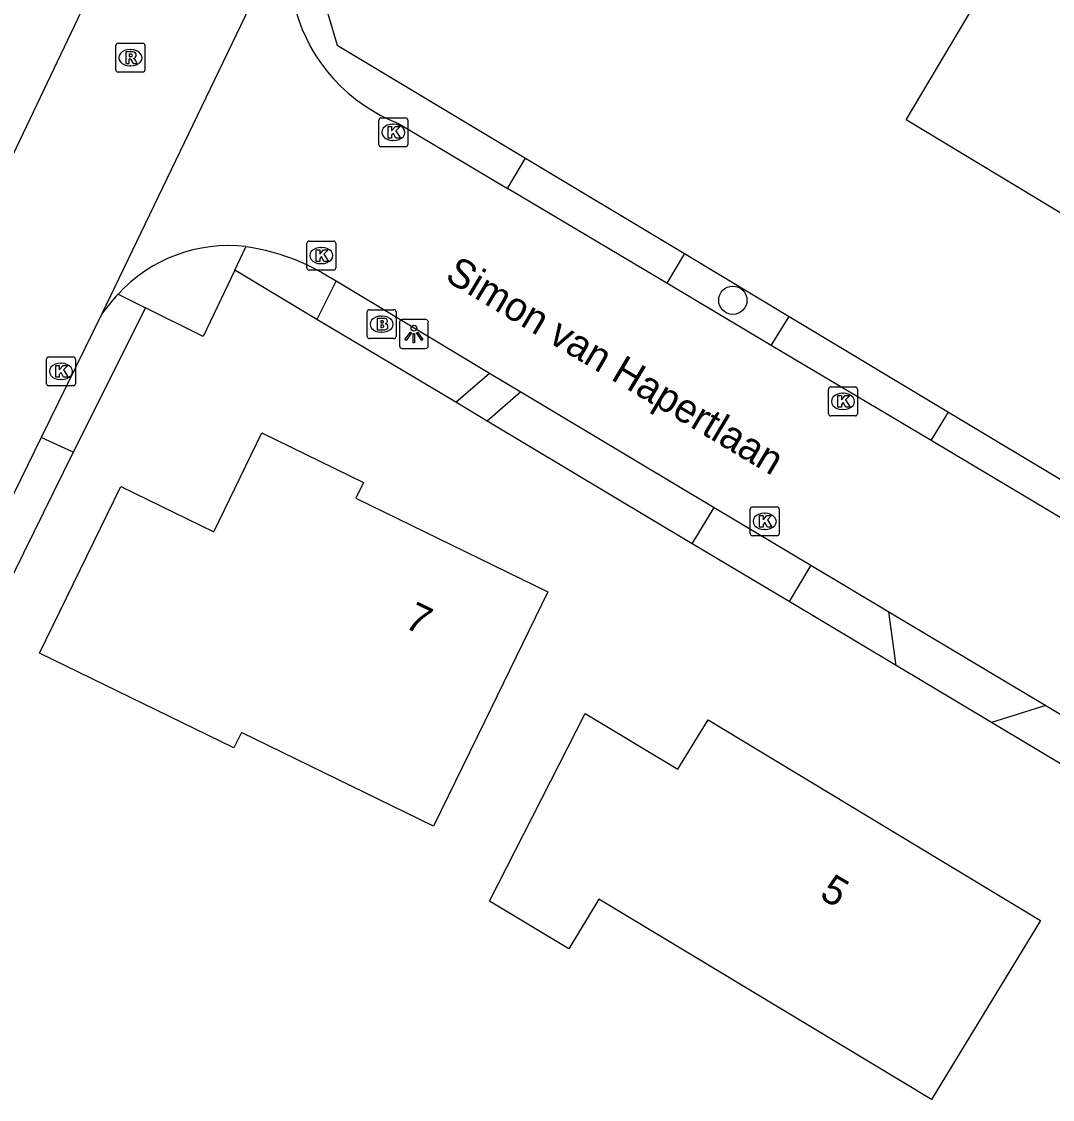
# Model space of a CAD drawing. Extents: x 157321 to 158827, y 386650 to 388532.
# Drawn here: x 158406.18 to 158441.82, y 387375.65 to 387412.91 of the extents above; entities that cross this region are included whole.
import ezdxf

# ---------------------------------------------------------------- set-up
doc = ezdxf.new("R2010")
doc.units = 0
for name, color, linetype in [('IMGEO_Berm_groen', 7, 'Continuous'), ('IMGEO_Boom', 7, 'Continuous'), ('IMGEO_Brandkraan', 7, 'Continuous'), ('IMGEO_Groenvoorziening', 7, 'Continuous'), ('IMGEO_Kolk', 7, 'Continuous'), ('IMGEO_Lichtpunt', 7, 'Continuous'), ('IMGEO_Openbare_ruimte_label', 7, 'Continuous'), ('IMGEO_Pand', 7, 'Continuous'), ('IMGEO_Pand_nummerreeks', 7, 'Continuous'), ('IMGEO_Rijbaan_lokaal_gesloten', 7, 'Continuous'), ('IMGEO_Rijbaan_lokaal_open', 7, 'Continuous'), ('IMGEO_Rioolput', 7, 'Continuous'), ('IMGEO_Voetpad_open', 7, 'Continuous')]:
    doc.layers.add(name, color=color, linetype=linetype)

msp = doc.modelspace()

# ---------------------------------------------------------------- linework, layer by layer
at = {"layer": 'IMGEO_Berm_groen'}
for points in [[(158413.547, 387404.314), (158412.463, 387402.02), (158410.461, 387403.014)], [(158421.191, 387399.746), (158416.392, 387402.614)], [(158429.367, 387394.86), (158422.275, 387399.098)], [(158407.965, 387398.02), (158405.559, 387393.127)], [(158436.417, 387390.647), (158432.714, 387392.86)], [(158444.101, 387386.055), (158439.705, 387388.682)]]:
    msp.add_lwpolyline(points, dxfattribs=at)
at = {"layer": 'IMGEO_Boom'}
msp.add_circle((158430.767, 387403.275), 0.489, dxfattribs=at)
at = {"layer": 'IMGEO_Brandkraan'}
for p, q in [((158418.127, 387402.022), (158418.127, 387402.874)), ((158418.202, 387402.948), (158419.054, 387402.948)), ((158419.128, 387402.874), (158419.128, 387402.022)), ((158418.615, 387402.728), (158418.64, 387402.728)), ((158418.638, 387402.168), (158418.613, 387402.168)), ((158419.054, 387401.948), (158418.202, 387401.948))]:
    msp.add_line(p, q, dxfattribs=at)
for points in [[(158418.127, 387402.022), (158418.127, 387402.874)], [(158418.202, 387402.948), (158419.054, 387402.948)], [(158419.128, 387402.874), (158419.128, 387402.022)], [(158418.475, 387402.648), (158418.475, 387402.248), (158418.688, 387402.248)], [(158418.706, 387402.648), (158418.475, 387402.648)], [(158418.654, 387402.567), (158418.6, 387402.567), (158418.6, 387402.491)], [(158418.6, 387402.491), (158418.653, 387402.491)], [(158418.662, 387402.415), (158418.6, 387402.415), (158418.6, 387402.334)], [(158418.6, 387402.334), (158418.662, 387402.334)], [(158419.054, 387401.948), (158418.202, 387401.948)]]:
    msp.add_lwpolyline(points, dxfattribs=at)
for centre, radius, start, end in [((158418.204, 387402.872), 0.0765, 91.552, 178.448), ((158418.204, 387402.872), 0.0765, 91.552, 178.448), ((158419.052, 387402.872), 0.0765, 1.552, 88.448), ((158419.052, 387402.872), 0.0765, 1.552, 88.448), ((158418.655, 387402.529), 0.0379, 267.8285, 90.9355), ((158418.663, 387402.374), 0.0404, 269.8759, 90.5077), ((158418.71, 387402.503), 0.145, 59.4692, 91.5367), ((158418.735, 387402.55), 0.0922, 285.5137, 58.1501), ((158418.74, 387402.358), 0.105, 301.3115, 78.989), ((158418.204, 387402.024), 0.0765, 181.552, 268.448), ((158418.204, 387402.024), 0.0765, 181.552, 268.448), ((158418.694, 387402.499), 0.251, 268.6676, 293.5347), ((158419.052, 387402.024), 0.0765, 271.552, 358.448), ((158419.052, 387402.024), 0.0765, 271.552, 358.448)]:
    msp.add_arc(centre, radius, start, end, dxfattribs=at)
for centre, major_axis, ratio, start_param, end_param in [((158418.614, 387402.448), (-0.387, 0.002), 0.722429, 4.712389, 7.853982), ((158418.639, 387402.448), (-0.39, 0.002), 0.717154, 1.570796, 4.712389)]:
    msp.add_ellipse(centre, major_axis=major_axis, ratio=ratio, start_param=start_param, end_param=end_param, dxfattribs=at)
at = {"layer": 'IMGEO_Groenvoorziening'}
for points in [[(158458.293, 387499.306), (158432.755, 387446.083), (158431.8, 387446.555), (158419.674, 387421.772), (158416.256, 387414.898), (158417.087, 387412.093), (158423.604, 387408.183)], [(158429.094, 387404.887), (158432.713, 387402.716)], [(158438.228, 387399.405), (158451.077, 387391.694)]]:
    msp.add_lwpolyline(points, dxfattribs=at)
at = {"layer": 'IMGEO_Kolk'}
for p, q in [((158418.529, 387408.652), (158418.529, 387409.504)), ((158418.604, 387409.578), (158419.456, 387409.578)), ((158419.53, 387409.504), (158419.53, 387408.652)), ((158419.017, 387409.358), (158419.042, 387409.358)), ((158419.04, 387408.798), (158419.015, 387408.798)), ((158419.456, 387408.578), (158418.604, 387408.578)), ((158416.041, 387404.393), (158416.041, 387405.245)), ((158416.116, 387405.319), (158416.968, 387405.319)), ((158416.529, 387405.099), (158416.554, 387405.099)), ((158417.042, 387405.245), (158417.042, 387404.393)), ((158416.968, 387404.319), (158416.116, 387404.319)), ((158416.552, 387404.539), (158416.527, 387404.539)), ((158407.116, 387401.316), (158407.968, 387401.316)), ((158407.041, 387400.39), (158407.041, 387401.242)), ((158407.529, 387401.096), (158407.554, 387401.096)), ((158408.042, 387401.242), (158408.042, 387400.39)), ((158407.552, 387400.536), (158407.527, 387400.536)), ((158407.968, 387400.316), (158407.116, 387400.316)), ((158434.075, 387399.352), (158434.075, 387400.204)), ((158434.15, 387400.278), (158435.002, 387400.278)), ((158435.076, 387400.204), (158435.076, 387399.352)), ((158434.563, 387400.058), (158434.588, 387400.058)), ((158434.586, 387399.498), (158434.561, 387399.498)), ((158435.002, 387399.278), (158434.15, 387399.278)), ((158431.369, 387395.205), (158431.369, 387396.057)), ((158431.444, 387396.131), (158432.296, 387396.131)), ((158432.37, 387396.057), (158432.37, 387395.205)), ((158431.857, 387395.911), (158431.882, 387395.911)), ((158431.88, 387395.351), (158431.855, 387395.351)), ((158432.296, 387395.131), (158431.444, 387395.131))]:
    msp.add_line(p, q, dxfattribs=at)
for points in [[(158418.529, 387408.652), (158418.529, 387409.504)], [(158418.604, 387409.578), (158419.456, 387409.578)], [(158419.53, 387409.504), (158419.53, 387408.652)], [(158418.85, 387409.278), (158418.973, 387409.278), (158418.973, 387409.127), (158419.103, 387409.278), (158419.267, 387409.278), (158419.121, 387409.127), (158419.274, 387408.878), (158419.122, 387408.878), (158419.037, 387409.042), (158418.973, 387408.975), (158418.973, 387408.878), (158418.85, 387408.878), (158418.85, 387409.278)], [(158419.456, 387408.578), (158418.604, 387408.578)], [(158416.041, 387404.393), (158416.041, 387405.245)], [(158416.116, 387405.319), (158416.968, 387405.319)], [(158416.362, 387405.019), (158416.485, 387405.019), (158416.485, 387404.868), (158416.615, 387405.019), (158416.779, 387405.019), (158416.633, 387404.868), (158416.786, 387404.619), (158416.634, 387404.619), (158416.549, 387404.783), (158416.485, 387404.716), (158416.485, 387404.619), (158416.362, 387404.619), (158416.362, 387405.019)], [(158417.042, 387405.245), (158417.042, 387404.393)], [(158416.968, 387404.319), (158416.116, 387404.319)], [(158407.116, 387401.316), (158407.968, 387401.316)], [(158407.041, 387400.39), (158407.041, 387401.242)], [(158407.362, 387401.016), (158407.485, 387401.016), (158407.485, 387400.865), (158407.615, 387401.016), (158407.779, 387401.016), (158407.633, 387400.865), (158407.786, 387400.616), (158407.634, 387400.616), (158407.549, 387400.78), (158407.485, 387400.713), (158407.485, 387400.616), (158407.362, 387400.616), (158407.362, 387401.016)], [(158408.042, 387401.242), (158408.042, 387400.39)], [(158407.968, 387400.316), (158407.116, 387400.316)], [(158434.075, 387399.352), (158434.075, 387400.204)], [(158434.15, 387400.278), (158435.002, 387400.278)], [(158435.076, 387400.204), (158435.076, 387399.352)], [(158434.396, 387399.978), (158434.519, 387399.978), (158434.519, 387399.827), (158434.649, 387399.978), (158434.813, 387399.978), (158434.667, 387399.827), (158434.82, 387399.578), (158434.668, 387399.578), (158434.583, 387399.742), (158434.519, 387399.675), (158434.519, 387399.578), (158434.396, 387399.578), (158434.396, 387399.978)], [(158435.002, 387399.278), (158434.15, 387399.278)], [(158431.369, 387395.205), (158431.369, 387396.057)], [(158431.444, 387396.131), (158432.296, 387396.131)], [(158432.37, 387396.057), (158432.37, 387395.205)], [(158431.69, 387395.831), (158431.813, 387395.831), (158431.813, 387395.68), (158431.943, 387395.831), (158432.107, 387395.831), (158431.961, 387395.68), (158432.114, 387395.431), (158431.962, 387395.431), (158431.877, 387395.595), (158431.813, 387395.528), (158431.813, 387395.431), (158431.69, 387395.431), (158431.69, 387395.831)], [(158432.296, 387395.131), (158431.444, 387395.131)]]:
    msp.add_lwpolyline(points, dxfattribs=at)
for centre, start, end in [((158418.606, 387409.502), 91.552, 178.448), ((158418.606, 387409.502), 91.552, 178.448), ((158419.454, 387409.502), 1.552, 88.448), ((158419.454, 387409.502), 1.552, 88.448), ((158418.606, 387408.654), 181.552, 268.448), ((158418.606, 387408.654), 181.552, 268.448), ((158419.454, 387408.654), 271.552, 358.448), ((158419.454, 387408.654), 271.552, 358.448), ((158416.118, 387405.243), 91.552, 178.448), ((158416.118, 387405.243), 91.552, 178.448), ((158416.966, 387405.243), 1.552, 88.448), ((158416.966, 387405.243), 1.552, 88.448), ((158416.118, 387404.395), 181.552, 268.448), ((158416.118, 387404.395), 181.552, 268.448), ((158416.966, 387404.395), 271.552, 358.448), ((158416.966, 387404.395), 271.552, 358.448), ((158407.118, 387401.24), 91.552, 178.448), ((158407.118, 387401.24), 91.552, 178.448), ((158407.966, 387401.24), 1.552, 88.448), ((158407.966, 387401.24), 1.552, 88.448), ((158407.118, 387400.392), 181.552, 268.448), ((158407.118, 387400.392), 181.552, 268.448), ((158407.966, 387400.392), 271.552, 358.448), ((158407.966, 387400.392), 271.552, 358.448), ((158434.152, 387400.202), 91.552, 178.448), ((158434.152, 387400.202), 91.552, 178.448), ((158435, 387400.202), 1.552, 88.448), ((158435, 387400.202), 1.552, 88.448), ((158434.152, 387399.354), 181.552, 268.448), ((158434.152, 387399.354), 181.552, 268.448), ((158435, 387399.354), 271.552, 358.448), ((158435, 387399.354), 271.552, 358.448), ((158431.446, 387396.055), 91.552, 178.448), ((158431.446, 387396.055), 91.552, 178.448), ((158432.294, 387396.055), 1.552, 88.448), ((158432.294, 387396.055), 1.552, 88.448), ((158431.446, 387395.207), 181.552, 268.448), ((158431.446, 387395.207), 181.552, 268.448), ((158432.294, 387395.207), 271.552, 358.448), ((158432.294, 387395.207), 271.552, 358.448)]:
    msp.add_arc(centre, 0.0765, start, end, dxfattribs=at)
for centre, major_axis, ratio, start_param, end_param in [((158419.016, 387409.078), (-0.387, 0.002), 0.722429, 4.712389, 7.853982), ((158419.041, 387409.078), (-0.39, 0.002), 0.717154, 1.570796, 4.712389), ((158416.528, 387404.819), (-0.387, 0.002), 0.722429, 4.712389, 7.853982), ((158416.553, 387404.819), (-0.39, 0.002), 0.717154, 1.570796, 4.712389), ((158407.528, 387400.816), (-0.387, 0.002), 0.722429, 4.712389, 7.853982), ((158407.553, 387400.816), (-0.39, 0.002), 0.717154, 1.570796, 4.712389), ((158434.562, 387399.778), (-0.387, 0.002), 0.722429, 4.712389, 7.853982), ((158434.587, 387399.778), (-0.39, 0.002), 0.717154, 1.570796, 4.712389), ((158431.856, 387395.631), (-0.387, 0.002), 0.722429, 4.712389, 7.853982), ((158431.881, 387395.631), (-0.39, 0.002), 0.717154, 1.570796, 4.712389)]:
    msp.add_ellipse(centre, major_axis=major_axis, ratio=ratio, start_param=start_param, end_param=end_param, dxfattribs=at)
at = {"layer": 'IMGEO_Lichtpunt'}
for p, q in [((158419.245, 387402.511), (158419.245, 387401.704)), ((158419.245, 387402.511), (158419.245, 387401.704)), ((158420.147, 387402.606), (158419.339, 387402.606)), ((158420.147, 387402.606), (158419.339, 387402.606)), ((158420.241, 387401.704), (158420.241, 387402.511)), ((158420.241, 387401.704), (158420.241, 387402.511)), ((158419.339, 387401.61), (158420.147, 387401.61)), ((158419.339, 387401.61), (158420.147, 387401.61))]:
    msp.add_line(p, q, dxfattribs=at)
for points in [[(158419.619, 387402.175), (158419.658, 387402.147), (158419.47, 387401.885), (158419.432, 387401.912), (158419.619, 387402.175)], [(158419.721, 387402.127), (158419.768, 387402.127), (158419.768, 387401.805), (158419.721, 387401.805), (158419.721, 387402.127)], [(158419.831, 387402.147), (158419.869, 387402.174), (158420.056, 387401.912), (158420.017, 387401.884), (158419.831, 387402.147)]]:
    msp.add_lwpolyline(points, dxfattribs=at)
msp.add_circle((158419.744, 387402.309), 0.0994, dxfattribs=at)
for centre, start, end in [((158419.339, 387402.511), 90, 180), ((158419.339, 387402.511), 90, 180), ((158420.147, 387402.511), 0, 90), ((158420.147, 387402.511), 0, 90), ((158419.339, 387401.704), 180, 270), ((158419.339, 387401.704), 180, 270), ((158420.147, 387401.704), 270, 0), ((158420.147, 387401.704), 270, 360)]:
    msp.add_arc(centre, 0.0946, start, end, dxfattribs=at)
at = {"layer": 'IMGEO_Pand'}
for points in [[(158459.775, 387410.196), (158456.849, 387405.304), (158454.772, 387406.547), (158453.997, 387405.251), (158451.43, 387400.96), (158450.569, 387401.472), (158448.48, 387397.96), (158442.46, 387401.54), (158444.43, 387404.88), (158436.76, 387409.51), (158440.23, 387415.35), (158447.953, 387410.73), (158448.107, 387410.988), (158451.153, 387409.166), (158453.032, 387412.307), (158454.952, 387413.081), (158459.775, 387410.196)], [(158411.294, 387388.887), (158406.8, 387391.08), (158409.611, 387396.839), (158412.822, 387395.272), (158414.49, 387398.69), (158418, 387396.97), (158417.74, 387396.43), (158424.37, 387393.2), (158422.177, 387388.707), (158420.415, 387385.099), (158413.784, 387388.336), (158413.521, 387387.799), (158411.294, 387388.887)], [(158426.13, 387382.57), (158425.099, 387380.856), (158422.357, 387382.505), (158425.657, 387388.993), (158428.869, 387387.062), (158429.91, 387388.77), (158441.4, 387381.83), (158438.802, 387377.559), (158437.64, 387375.65), (158426.13, 387382.57)]]:
    msp.add_lwpolyline(points, dxfattribs=at)
at = {"layer": 'IMGEO_Rijbaan_lokaal_gesloten'}
for points in [[(158416.643, 387418.46), (158416.441, 387418.371), (158408.96, 387402.807)], [(158419.21, 387409.386), (158422.978, 387407.141)], [(158428.481, 387403.865), (158422.978, 387407.141)], [(158416.556, 387404.228), (158417.054, 387403.941)], [(158417.054, 387403.941), (158422.354, 387400.758)], [(158432.092, 387401.714), (158428.481, 387403.865)], [(158408.96, 387402.807), (158406.863, 387398.534)], [(158437.621, 387398.421), (158432.092, 387401.714)], [(158422.354, 387400.758), (158423.436, 387400.108)], [(158423.436, 387400.108), (158430.117, 387396.11)], [(158406.863, 387398.534), (158404.475, 387393.669)], [(158450.511, 387390.744), (158437.621, 387398.421)], [(158430.117, 387396.11), (158433.465, 387394.112)], [(158433.465, 387394.112), (158436.154, 387392.506)], [(158436.154, 387392.506), (158441.582, 387389.266)], [(158441.582, 387389.266), (158444.855, 387387.313)]]:
    msp.add_lwpolyline(points, dxfattribs=at)
for centre, radius, start, end in [((158421.331, 387414.886), 5.895, 142.6833, 248.9087), ((158413.326, 387399.998), 5.164, 83.2739, 137.5506), ((158412.883, 387397.778), 7.422, 60.3428, 81.8861), ((158414.203, 387399.061), 6.444, 136.6687, 144.4577)]:
    msp.add_arc(centre, radius, start, end, dxfattribs=at)
at = {"layer": 'IMGEO_Rijbaan_lokaal_open'}
msp.add_lwpolyline([(158410.785, 387419.198), (158411.303, 387419.348), (158408.952, 387414.763), (158404.791, 387406.05), (158404.625, 387406.619)], dxfattribs=at)
at = {"layer": 'IMGEO_Rioolput'}
for p, q in [((158409.443, 387411.232), (158409.443, 387412.084)), ((158409.518, 387412.158), (158410.37, 387412.158)), ((158410.444, 387412.084), (158410.444, 387411.232)), ((158409.931, 387411.938), (158409.956, 387411.938)), ((158409.954, 387411.378), (158409.929, 387411.378)), ((158410.37, 387411.158), (158409.518, 387411.158))]:
    msp.add_line(p, q, dxfattribs=at)
for points in [[(158409.443, 387411.232), (158409.443, 387412.084)], [(158409.518, 387412.158), (158410.37, 387412.158)], [(158410.444, 387412.084), (158410.444, 387411.232)], [(158410.032, 387411.856), (158409.78, 387411.858), (158409.78, 387411.458)], [(158409.958, 387411.777), (158409.904, 387411.777), (158409.904, 387411.696)], [(158409.78, 387411.458), (158409.904, 387411.458), (158409.904, 387411.62), (158409.915, 387411.62)], [(158409.904, 387411.696), (158409.956, 387411.696)], [(158409.962, 387411.591), (158410.033, 387411.458), (158410.173, 387411.458), (158410.108, 387411.584)], [(158410.37, 387411.158), (158409.518, 387411.158)]]:
    msp.add_lwpolyline(points, dxfattribs=at)
for centre, radius, start, end in [((158409.52, 387412.082), 0.0765, 91.552, 178.448), ((158409.52, 387412.082), 0.0765, 91.552, 178.448), ((158410.368, 387412.082), 0.0765, 1.552, 88.448), ((158410.368, 387412.082), 0.0765, 1.552, 88.448), ((158409.94, 387411.885), 0.19, 274.7715, 282.9687), ((158409.964, 387411.681), 0.0964, 77.0061, 93.1865), ((158409.978, 387411.738), 0.0378, 276.6634, 79.6772), ((158410.031, 387411.746), 0.109, 350.3612, 89.416), ((158410.029, 387411.746), 0.112, 277.5842, 350.9817), ((158409.914, 387411.567), 0.0533, 26.0293, 88.6989), ((158410.013, 387411.531), 0.108, 29.5134, 73.7905), ((158409.52, 387411.234), 0.0765, 181.552, 268.448), ((158409.52, 387411.234), 0.0765, 181.552, 268.448), ((158410.368, 387411.234), 0.0765, 271.552, 358.448), ((158410.368, 387411.234), 0.0765, 271.552, 358.448)]:
    msp.add_arc(centre, radius, start, end, dxfattribs=at)
for centre, major_axis, ratio, start_param, end_param in [((158409.93, 387411.658), (-0.387, 0.002), 0.722429, 4.712389, 7.853982), ((158409.955, 387411.658), (-0.39, 0.002), 0.717154, 1.570796, 4.712389)]:
    msp.add_ellipse(centre, major_axis=major_axis, ratio=ratio, start_param=start_param, end_param=end_param, dxfattribs=at)
at = {"layer": 'IMGEO_Voetpad_open'}
for points in [[(158422.978, 387407.141), (158423.604, 387408.183)], [(158423.604, 387408.183), (158429.094, 387404.887)], [(158413.547, 387404.314), (158413.931, 387405.126)], [(158429.094, 387404.887), (158428.481, 387403.865)], [(158416.392, 387402.614), (158413.547, 387404.314)], [(158417.054, 387403.941), (158416.392, 387402.614)], [(158409.516, 387403.483), (158410.461, 387403.014)], [(158410.461, 387403.014), (158407.965, 387398.02)], [(158432.092, 387401.714), (158432.713, 387402.716)], [(158432.713, 387402.716), (158438.228, 387399.405)], [(158421.191, 387399.746), (158422.354, 387400.758)], [(158423.436, 387400.108), (158422.275, 387399.098)], [(158422.275, 387399.098), (158421.191, 387399.746)], [(158437.621, 387398.421), (158438.228, 387399.405)], [(158407.965, 387398.02), (158406.863, 387398.534)], [(158429.367, 387394.86), (158430.117, 387396.11)], [(158432.714, 387392.86), (158429.367, 387394.86)], [(158433.465, 387394.112), (158432.714, 387392.86)], [(158436.417, 387390.647), (158436.154, 387392.506)], [(158439.705, 387388.682), (158436.417, 387390.647)], [(158441.582, 387389.266), (158439.705, 387388.682)]]:
    msp.add_lwpolyline(points, dxfattribs=at)

# ---------------------------------------------------------------- texts
at = {"layer": 'IMGEO_Openbare_ruimte_label'}
msp.add_text('Simon van Hapertlaan', height=1, rotation=329.1247, dxfattribs=at).set_placement((158420.771, 387403.986))
at = {"layer": 'IMGEO_Pand_nummerreeks'}
for s, rotation, p in [('7', 334.0256, (158419.371, 387391.987)), ('5', 328.8679, (158433.724, 387382.635))]:
    msp.add_text(s, height=1, rotation=rotation, dxfattribs=at).set_placement(p)

doc.saveas('drawing.dxf')
